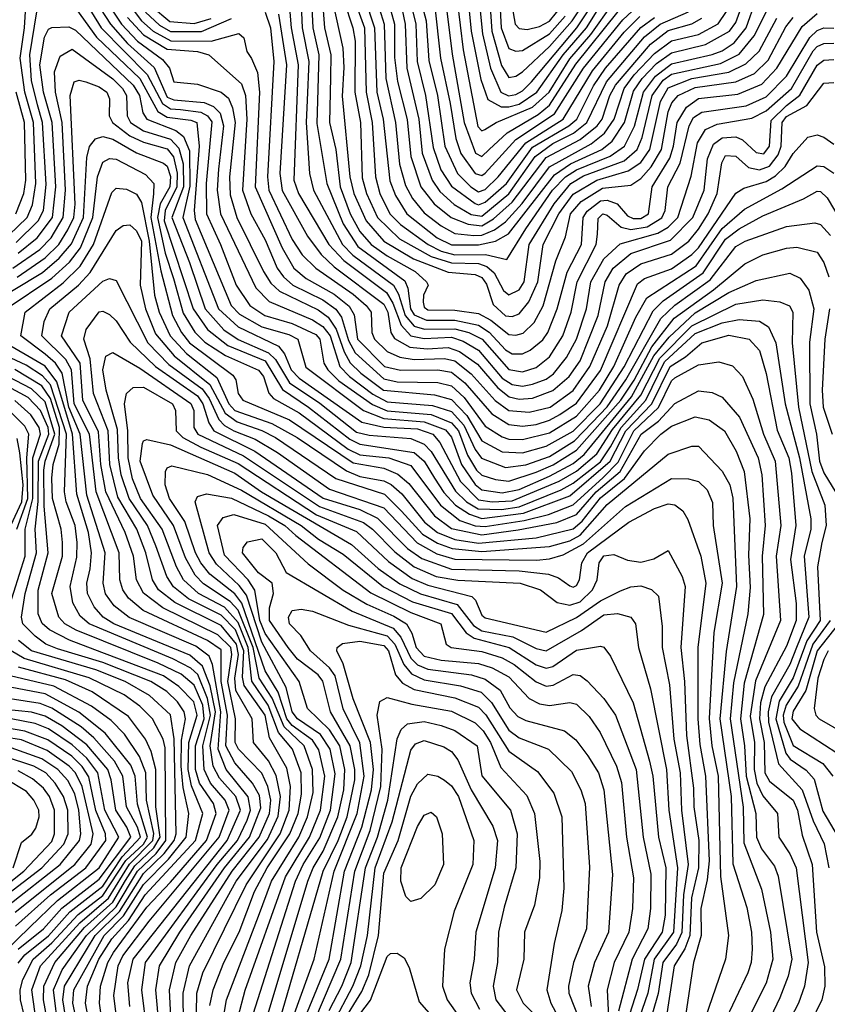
# Model space of a CAD drawing. Extents: x 501367 to 657802, y 482273 to 547541.
# Tile 553 of 656: x 588980 to 591365, y 533892 to 536799. Entities that reach past the tile are written whole.
import ezdxf

# ---------------------------------------------------------------- set-up
doc = ezdxf.new("R2010")
doc.units = 0

msp = doc.modelspace()

# ---------------------------------------------------------------- linework, layer by layer
at = {"layer": '0CON20XD'}
for points in [[(589860.6, 537050.6), (589934.7, 536715), (589937.5, 536657.5), (589932.8, 536572.8), (589955.1, 536335), (589966.8, 536285), (590003.5, 536205), (590055, 536144.3), (590142.6, 536092.6), (590245, 536053.3), (590325, 536046), (590345, 536037.7), (590358.3, 536018.3), (590378.2, 535958.2), (590415, 535923.9), (590435, 535921.9), (590455, 535930.2), (590483.9, 535966.1), (590510, 536025), (590526.5, 536135), (590572.3, 536225), (590615, 536284), (590684.8, 536325.2), (590777.5, 536352.5), (590815, 536377), (590841.5, 536415), (590872.5, 536557.5), (590895, 536597.3), (590965, 536624.5), (591075, 536643.9), (591125, 536668.2), (591163.9, 536706.1), (591216.6, 536803.4)], [(590062.2, 537055), (590118.4, 536785), (590123, 536655), (590158.6, 536505), (590168.9, 536405), (590197.9, 536325), (590221.1, 536291.1), (590263.4, 536253.4), (590313.8, 536223.8), (590345, 536218.9), (590425, 536284.1), (590502.6, 536395), (590555, 536433.4), (590616, 536464), (590655.5, 536495), (590713.6, 536615), (590825, 536748), (590871.6, 536785), (590955, 536822.2)], [(590396.8, 537046.8), (590443.7, 536785), (590455, 536772.9), (590479.2, 536769.2), (590515, 536778), (590545, 536794.7), (590585.7, 536845)], [(590135.3, 536964.7), (590180.3, 536795), (590188.3, 536678.3), (590213.5, 536575), (590236, 536425), (590272.9, 536345), (590312.3, 536305), (590335, 536290.7), (590355, 536297.7), (590393.5, 536335), (590474.5, 536435.5), (590584.8, 536505.2), (590672.3, 536647.7), (590765, 536762.1), (590811.6, 536808.4)], [(588947.2, 536162.8), (589002.3, 536215), (589017.6, 536252.4), (589027.5, 536315), (589020.8, 536495), (588994.7, 536585), (588981.6, 536685), (588993.8, 536775), (589004.1, 536935.9)], [(589135, 536914.5), (589220.8, 536775), (589356.8, 536636.8), (589401.2, 536551.2), (589425, 536535.6), (589455, 536533.4), (589515, 536525.7), (589534.6, 536514.6), (589547.1, 536497.1), (589530.3, 536315), (589531.1, 536225), (589573.4, 536135), (589619.4, 536015), (589660, 535955), (589703.9, 535925), (589785, 535901.6), (589855, 535868.8), (589866.1, 535855), (589878.3, 535785), (589890.2, 535765), (589922.4, 535732.4), (590022.1, 535662.1), (590065, 535644.1), (590195, 535633.2), (590255, 535608.7), (590275.6, 535585), (590302.6, 535512.6), (590329.2, 535469.2), (590345, 535453.5), (590385, 535441.2), (590425, 535436.7), (590505, 535462.6), (590555.8, 535484.2), (590625, 535527.7), (590755.1, 535674.9), (590795, 535734.7), (590847.2, 535832.8), (590913, 535917), (591029.3, 536000.7), (591121.7, 536078.3), (591175, 536104.1), (591245, 536124.5), (591275, 536127), (591335, 536112.2), (591355, 536081.3), (591369.7, 536039.7)], [(590119.5, 536909.5), (590149.8, 536785), (590153.7, 536675), (590178.9, 536575), (590201.3, 536421.3), (590223.7, 536355), (590255, 536307.1), (590325, 536255.5), (590335, 536252.3), (590355, 536259.8), (590417.9, 536315), (590495, 536422), (590602.2, 536485), (590625.2, 536504.8), (590675, 536603.5), (590710, 536655), (590814.2, 536775.8), (590855, 536805.2)], [(590367.2, 536865), (590374.6, 536765), (590403.3, 536663.3), (590425, 536628), (590445, 536631.7), (590465, 536644.2), (590545, 536719.8), (590611.5, 536795), (590692.6, 536917.4)], [(589840.5, 536875), (589845.6, 536775), (589863.9, 536695), (589857.9, 536492.1), (589887.2, 536315), (589935, 536196.2), (589979, 536129), (590117.5, 536027.5), (590126.2, 536006.2), (590134.1, 535945), (590145, 535927.3), (590181.2, 535911.2), (590265, 535911.5), (590335, 535897.2), (590366.6, 535876.6), (590415, 535823.8), (590435, 535812.6), (590465, 535812.2), (590487.3, 535822.7), (590525, 535853), (590540.1, 535875), (590567.9, 535945), (590596.6, 536053.4), (590638.9, 536135), (590643.8, 536215), (590656.4, 536233.6), (590695, 536263.8), (590715, 536266.1), (590744.9, 536254.9), (590775, 536219.1), (590792, 536212), (590815, 536211.2), (590836.8, 536225), (590847.6, 536305), (590900, 536390), (590911.3, 536425), (590921.6, 536495), (590949.9, 536540.1), (590985, 536566.1), (591101.2, 536578.8), (591172, 536608), (591216.4, 536655), (591291.5, 536778.5), (591335, 536816.9)], [(590336.5, 536865), (590346.5, 536756.5), (590370.5, 536655), (590401.3, 536585), (590423.8, 536573.8), (590445, 536578), (590465, 536588.1), (590491.6, 536615), (590625.8, 536774.2), (590705, 536894.9)], [(588969.2, 536140.8), (589034.3, 536205), (589049.6, 536235), (589057.7, 536312.3), (589047.6, 536495), (589032.6, 536547.4), (589015, 536619.1), (589010.1, 536695), (589037.2, 536865)], [(589135, 536845.9), (589207.1, 536747.1), (589334.2, 536625), (589387.4, 536527.4), (589415, 536510.7), (589485, 536502.4), (589502.8, 536495), (589509.9, 536425), (589495.4, 536235), (589498.3, 536208.3), (589604.6, 535955), (589629, 535929), (589695, 535892.3), (589775, 535869.2), (589801, 535855), (589825, 535772.8), (589995, 535644.6), (590055, 535620.8), (590175, 535611.8), (590237.7, 535587.7), (590255, 535566.3), (590284.6, 535485), (590325, 535426), (590345, 535410.4), (590405, 535402), (590455, 535412), (590545, 535450.7), (590615, 535488.7), (590647.6, 535515), (590787.3, 535685), (590853.4, 535806.6), (590898.6, 535861.4), (590975, 535933.4), (591075, 535993.4), (591155, 536028.3), (591255, 536050), (591285.1, 536035.1), (591310.5, 536000.5), (591326, 535945), (591313.1, 535846.9), (591314.2, 535664.2), (591333.6, 535575), (591342.3, 535495), (591355, 535461.3), (591401.8, 535385)], [(589203.7, 536853.6), (589248.1, 536785), (589298.3, 536728.3), (589377.3, 536657.3), (589415, 536569.8), (589435, 536561.6), (589524.4, 536554.4), (589552.2, 536542.2), (589572.2, 536522.2), (589582.2, 536485), (589567.5, 536357.4), (589562.7, 536295), (589572.9, 536225), (589677.2, 536007.2), (589716.3, 535966.3), (589845, 535912.7), (589875, 535892.4), (589897.2, 535865), (589925.5, 535775), (589953.8, 535745), (590023.2, 535693.2), (590065, 535670.9), (590199.6, 535659.6), (590255, 535641.5), (590291.3, 535601.3), (590325, 535529.9), (590343.8, 535503.8), (590415, 535477), (590474.9, 535484.9), (590545, 535509.2), (590619.1, 535555), (590671, 535609), (590715, 535655.6), (590770.2, 535735), (590873.6, 535916.4), (590915, 535956.2), (591019.6, 536030.4), (591095, 536129.1), (591122.8, 536145), (591245, 536187.6), (591328.6, 536198.6), (591345, 536193.6), (591375, 536161)], [(589228.2, 536865), (589280.9, 536785), (589327.6, 536735), (589401.4, 536681.4), (589422.2, 536655), (589435, 536615.5), (589505, 536608.6), (589575, 536584.8), (589597, 536567), (589608.7, 536538.7), (589616.3, 536495), (589600, 536335), (589601.6, 536281.6), (589620.8, 536215), (589700.1, 536055), (589721.2, 536021.2), (589747.3, 535997.3), (589861.7, 535941.7), (589890.5, 535920.5), (589915, 535885), (589938.2, 535818.2), (589956, 535786), (589987.4, 535755), (590054.9, 535705), (590205, 535691.5), (590255, 535677.1), (590300.2, 535630.2), (590345, 535555.1), (590405, 535522.5), (590465, 535519.5), (590535, 535539.1), (590615, 535584.1), (590694.3, 535665), (590765, 535773.6), (590850.9, 535939.1), (590881, 535969), (590998.9, 536051.1), (591065, 536150.8), (591105, 536181.4), (591175, 536219.1), (591295, 536269.4), (591335, 536292.1), (591345, 536291.4), (591365, 536272.8), (591405, 536204.7)], [(589287.5, 536865), (589339.7, 536795), (589374.5, 536764.5), (589426.4, 536736.4), (589544.9, 536735.1), (589627.4, 536757.4), (589641.4, 536745), (589650.6, 536705), (589665, 536684.4), (589682.5, 536642.5), (589687.8, 536585), (589675.7, 536305), (589755.1, 536125), (589789.4, 536065), (589826.2, 536035), (589908.7, 535988.7), (589952.9, 535952.9), (589967.5, 535927.5), (589977.5, 535855), (590057.1, 535775), (590105, 535763.7), (590215, 535764.9), (590255, 535758), (590295, 535726.3), (590374.8, 535634.8), (590425, 535603.2), (590465, 535598.9), (590505, 535603.7), (590545, 535615.9), (590575, 535632.6), (590625, 535666.3), (590695, 535763.3), (590805, 536018.8), (590825.5, 536034.5), (590905, 536062.6), (590965, 536105.1), (590985, 536125.1), (591095, 536286.7), (591118.6, 536301.4), (591185, 536320.5), (591212.2, 536337.8), (591240.5, 536365), (591265, 536403.7), (591308.1, 536451.9), (591335, 536458.7), (591355, 536451.8), (591385, 536431.1)], [(589775, 536856.7), (589781.8, 536775), (589802.8, 536665), (589789.9, 536325), (589803, 536285), (589893.2, 536135), (589937.2, 536087.2), (590063.6, 535993.6), (590082.2, 535962.2), (590106.4, 535896.4), (590135, 535865.6), (590175, 535857.5), (590255, 535861.2), (590289.8, 535849.8), (590335, 535822.6), (590405, 535740.2), (590435, 535721.2), (590465, 535717), (590495, 535722.4), (590535, 535737), (590556.4, 535753.6), (590595, 535801.3), (590624.9, 535855), (590654.1, 535945), (590666.8, 536025), (590705, 536093), (590753.2, 536136.8), (590865, 536168.5), (590895, 536186), (590923.8, 536215), (590963, 536337), (590982, 536435), (591005.7, 536474.3), (591039.8, 536490.2), (591142.6, 536507.4), (591185, 536529.6), (591260.1, 536595), (591323.7, 536706.4), (591335, 536719.3), (591355, 536728.4), (591385, 536728.9)], [(589810, 536865), (589813.7, 536775), (589834.3, 536675), (589829.2, 536560.8), (589826.4, 536495), (589835.4, 536345), (589848, 536295), (589933.3, 536135), (589963.9, 536103.9), (590083.7, 536015), (590098.4, 535988.4), (590118.9, 535925), (590145, 535894.3), (590175.1, 535885.1), (590265, 535886.1), (590306.6, 535875), (590346.2, 535855), (590425, 535766), (590465, 535758.8), (590505, 535771.5), (590545, 535803), (590584, 535865), (590609, 535935), (590626.3, 536025), (590682.9, 536135), (590686.9, 536165), (590688.7, 536211.3), (590702.5, 536225), (590715, 536221.2), (590756.5, 536186.5), (590785, 536179.6), (590833, 536187), (590876.4, 536213.6), (590886.9, 536235), (590894.4, 536305), (590930.7, 536375), (590957, 536485), (590969.9, 536510.1), (590995, 536525.5), (591125.4, 536544.6), (591185, 536570.6), (591245, 536632), (591313.7, 536746.3), (591335, 536767.1), (591355, 536774.2), (591385, 536774)], [(589873.7, 536865), (589879.7, 536775), (589898.6, 536695), (589897.6, 536627.6), (589894.5, 536495), (589913.8, 536415), (589926.2, 536305), (589955.8, 536225), (589985, 536173.3), (590017.9, 536135), (590065, 536101.1), (590147.6, 536055), (590181.9, 536025), (590186.8, 536015), (590172.9, 535985), (590171.7, 535965), (590175, 535950), (590185, 535942.1), (590265, 535941.1), (590335, 535930.9), (590371.8, 535911.8), (590425, 535869.5), (590445, 535867.2), (590466.7, 535873.3), (590499.2, 535905), (590525.8, 535954.2), (590563.5, 536086.5), (590592.5, 536157.4), (590607.1, 536225), (590638.3, 536261.7), (590700.9, 536300.9), (590785, 536310.4), (590815, 536330.1), (590845.6, 536364.4), (590875.4, 536415), (590895, 536526.8), (590906.4, 536553.6), (590924.4, 536575), (590975, 536598), (591095, 536615.1), (591149.9, 536640.1), (591190.6, 536679.4), (591242.9, 536777.1), (591264.5, 536805.5)], [(589937.1, 536855), (589963.6, 536775), (589970.3, 536735), (589969.7, 536585), (589986.3, 536495), (589991.9, 536331.9), (590004.3, 536285), (590036.7, 536215), (590102.1, 536152.1), (590195, 536099.6), (590255, 536080.5), (590335, 536078.8), (590360.1, 536070.1), (590381.3, 536051.3), (590409.2, 535999.2), (590425, 535986.3), (590455, 536001.2), (590470, 536025), (590484.9, 536135), (590558.4, 536255), (590608, 536315), (590645, 536337.2), (590765, 536382.4), (590804.2, 536415), (590818.8, 536451.2), (590847.6, 536575), (590880.4, 536619.6), (590905, 536637.3), (591050.3, 536669.7), (591105, 536696.7), (591149.1, 536750.9), (591202.9, 536857.1)], [(589966.2, 536865), (589997.9, 536775), (590002.9, 536585), (590021.2, 536495), (590030.9, 536335), (590044.1, 536285), (590073.2, 536225), (590105, 536194), (590186.5, 536135), (590225, 536115.6), (590265, 536104.9), (590355.4, 536105.4), (590419, 536091), (590475, 536180.8), (590553.8, 536295), (590592.5, 536335), (590625, 536355.8), (590724.2, 536395.8), (590766.6, 536425), (590796, 536484), (590822.2, 536585), (590857.7, 536632.3), (590905, 536668.1), (591025, 536695.6), (591055, 536706.9), (591089.9, 536730.1), (591125.5, 536775), (591154.3, 536855)], [(589998.5, 536865), (590027.7, 536775), (590034.4, 536585), (590053.6, 536505), (590072.7, 536322.7), (590089.4, 536279.4), (590123.8, 536225), (590212.9, 536155), (590255, 536133.6), (590335, 536133.6), (590385.1, 536144.9), (590423.3, 536166.7), (590559.3, 536340.7), (590606.7, 536373.3), (590699.7, 536415), (590730.2, 536439.8), (590766.5, 536495), (590792.7, 536587.3), (590818.2, 536625), (590860.9, 536669.1), (590905, 536700.7), (591005.2, 536725.2), (591076.6, 536765), (591095, 536790.4), (591122.5, 536867.5)], [(590031.7, 536865), (590056.5, 536785), (590061.5, 536625), (590089.7, 536495), (590101.9, 536371.9), (590119.2, 536309.2), (590140.6, 536270.6), (590175, 536228.6), (590225, 536190.2), (590265, 536167.7), (590321.4, 536161.4), (590345, 536162.5), (590382, 536178), (590415, 536202.3), (590464.1, 536255.9), (590545, 536364.5), (590668.1, 536431.9), (590706.8, 536463.2), (590735.5, 536504.5), (590765.6, 536595), (590795, 536636.2), (590855, 536699.1), (590905, 536736.3), (590985, 536755.1), (591043.4, 536786.6), (591067.4, 536822.6)], [(590064.9, 536864.9), (590087.4, 536785), (590087.2, 536687.2), (590096.1, 536616.1), (590124, 536504), (590134.7, 536395), (590164.9, 536305), (590204.5, 536254.5), (590254.8, 536214.8), (590304.8, 536194.8), (590345, 536190.3), (590379.8, 536210.2), (590435, 536260), (590535, 536391.5), (590635.1, 536445), (590686.1, 536485), (590700.6, 536505), (590723.3, 536575), (590739.8, 536605), (590843.5, 536726.5), (590895, 536766.9), (590965, 536786.7), (590995, 536802.8)], [(590204.9, 536845), (590222.8, 536685), (590251.6, 536551.6), (590268.2, 536448.2), (590283.2, 536403.2), (590325, 536344.9), (590345, 536338.6), (590355, 536345.7), (590445.1, 536444.8), (590559.2, 536520.8), (590645.6, 536655), (590761.8, 536798.2), (590803.2, 536836.8)], [(590237.9, 536855), (590256.9, 536696.9), (590293.1, 536495), (590326.1, 536405), (590345, 536394.5), (590366.2, 536415), (590419.4, 536465), (590511.5, 536518.5), (590545, 536546.1), (590622.9, 536667.1), (590747.6, 536822.4)], [(590272.1, 536855), (590289.8, 536709.8), (590332.8, 536482.8), (590345, 536470.9), (590354.1, 536474.1), (590386.9, 536495), (590495, 536540.6), (590543.6, 536585), (590605, 536683.1), (590667.3, 536755), (590732.7, 536847.3)], [(590303.4, 536865), (590313.7, 536765), (590341.9, 536621.9), (590362.5, 536562.5), (590401.7, 536541.7), (590425, 536540.9), (590455, 536549.6), (590507.1, 536585), (590585.1, 536695), (590654.4, 536775), (590705, 536857.3)], [(590396.8, 536866.8), (590401.7, 536775), (590425, 536713.4), (590445, 536705.2), (590465, 536708.1), (590545, 536756.6), (590590.7, 536809.3)], [(589351.2, 536821.2), (589392.3, 536782.3), (589425, 536764.2), (589516.6, 536763.4), (589605, 536802)], [(589368.9, 536838.9), (589423.3, 536793.3), (589495, 536787.5), (589545, 536801.7)], [(589705, 536820.9), (589721.1, 536775), (589730, 536675), (589711.6, 536335), (589716.2, 536295), (589785, 536150), (589814.5, 536104.5), (589854.1, 536065), (589965, 535988.7), (590003.5, 535955), (590018.4, 535935), (590020.4, 535875), (590027.8, 535855), (590065, 535818.6), (590102.7, 535802.7), (590145, 535795.4), (590235, 535798), (590265, 535791.5), (590313.3, 535753.3), (590384.6, 535674.6), (590425, 535645.3), (590485, 535640), (590546.7, 535655), (590615, 535704.4), (590664.2, 535775), (590716.4, 535895), (590750.9, 536015), (590771.5, 536048.5), (590815, 536078.3), (590905, 536106.2), (590956, 536145), (590985, 536180.3), (591013.8, 536225), (591039.9, 536285), (591053.7, 536376.3), (591065, 536398.1), (591095, 536395.7), (591132.2, 536362.2), (591165, 536355.5), (591195, 536366.6), (591220.6, 536399.4), (591229.6, 536425), (591232.5, 536495), (591245, 536512.5), (591304.5, 536545.6), (591355, 536611.3), (591385, 536613.3)], [(589744.5, 536814.5), (589768.1, 536665), (589748.7, 536345), (589755.2, 536294.8), (589829.5, 536159.5), (589870.8, 536105), (589908.8, 536068.8), (590055, 535958.7), (590066.8, 535935), (590076.5, 535875), (590087.1, 535857.1), (590131.8, 535831.8), (590183, 535827), (590245, 535830.5), (590279.4, 535819.4), (590331.7, 535781.7), (590392, 535712), (590425.7, 535685.7), (590455, 535678.8), (590495, 535680.9), (590555, 535703.5), (590602.7, 535745), (590635, 535791.7), (590688.6, 535925), (590709.4, 536025), (590732.6, 536065), (590785, 536107.9), (590902.4, 536147.6), (590968.2, 536215), (591001.8, 536295), (591012, 536388), (591029.1, 536430.9), (591055, 536450.3), (591095, 536452.8), (591115, 536444.3), (591155, 536406.8), (591177.5, 536402.5), (591194.4, 536425), (591199.5, 536500.5), (591245, 536545.7), (591284.2, 536575.8), (591335, 536663.9), (591355, 536679), (591385, 536680.8)], [(589298.3, 536805), (589345, 536754.1), (589415, 536711.5), (589505, 536704.7), (589538.8, 536695), (589635, 536609), (589647.2, 536575), (589650.9, 536505), (589638.1, 536295), (589662.8, 536225), (589705, 536148.7), (589740.7, 536065), (589759, 536039), (589786.6, 536015), (589875, 535971.6), (589913.9, 535943.9), (589930.1, 535920.1), (589951.5, 535851.5), (589970.3, 535815), (590055, 535738.6), (590095, 535729.7), (590215, 535727.8), (590255, 535717.4), (590292.8, 535682.8), (590355, 535598.8), (590405, 535567.4), (590425, 535560.5), (590465, 535559.2), (590545, 535578.5), (590625, 535628.4), (590692.1, 535705), (590734.8, 535775.2), (590799.9, 535920.1), (590832.8, 535977.2), (590977.7, 536072.3), (591055, 536181.7), (591120.8, 536239.2), (591231.2, 536298.8), (591335, 536366.8), (591355, 536365.2), (591385, 536345.2)], [(588975, 536109.1), (589031.6, 536155), (589076.2, 536215), (589086.8, 536305), (589076, 536495), (589049.6, 536585), (589039, 536665), (589053, 536747), (589065, 536770.3), (589075, 536775.9), (589125, 536777.3), (589145, 536767.7), (589315.3, 536605), (589333.4, 536575), (589344, 536524), (589355.3, 536505.3), (589441, 536471), (589463.6, 536453.6), (589481, 536411), (589482.5, 536307.5), (589461.7, 536215), (589566.7, 535945), (589625, 535892.2), (589744.4, 535834.4), (589762.1, 535812.1), (589781.8, 535765), (589805, 535740.1), (589990.5, 535610.5), (590055, 535595.6), (590155, 535590.3), (590199.8, 535575), (590220.4, 535550.4), (590282.2, 535435), (590335, 535381.4), (590375.1, 535375.1), (590435, 535378.2), (590573.3, 535436.7), (590625, 535466.2), (590685, 535517), (590731, 535589), (590815, 535689.8), (590870.6, 535799.4), (590965, 535895), (591095, 535958.6), (591175, 535971.9), (591225.6, 535965.6), (591254, 535954), (591263.5, 535935), (591261.4, 535845), (591280.4, 535655), (591319.8, 535465), (591358.4, 535365), (591362.3, 535305), (591348.9, 535255), (591336.4, 535183.6), (591344.4, 535025), (591304.8, 534965.2), (591265, 534855.4), (591223.3, 534786.7), (591212.9, 534735), (591243.1, 534633.1), (591255.4, 534615.5), (591302.7, 534582.7), (591326.4, 534556.4), (591351.9, 534461.9), (591397.5, 534385)], [(588959.7, 536065), (589039.5, 536120.5), (589072.5, 536155), (589107.7, 536215), (589115.5, 536295), (589105.2, 536495.2), (589085.9, 536585), (589082.5, 536645), (589099.5, 536690.5), (589135, 536711.2), (589255, 536623.6), (589283.5, 536595), (589295.5, 536575), (589297.7, 536515), (589306.7, 536495), (589345, 536470.9), (589425, 536445.6), (589449.7, 536419.7), (589462.6, 536372.6), (589463.5, 536305), (589428.7, 536215), (589481.8, 536081.8), (589527.9, 535945), (589582.7, 535882.7), (589624.9, 535854.9), (589715.1, 535815.2), (589735.1, 535795), (589776.6, 535726.6), (589866.1, 535666.1), (589975, 535580.5), (590012.1, 535572.1), (590135, 535562.7), (590175, 535545.1), (590195, 535523.4), (590267.2, 535407.2), (590299.2, 535375), (590334.1, 535354.1), (590402.6, 535352.6), (590455, 535360.8), (590579.1, 535410.9), (590615, 535429.9), (590695, 535493.4), (590725, 535537.8), (590756.7, 535595), (590829, 535675), (590885, 535788.4), (590975, 535872), (591055, 535903.6), (591105, 535913.7), (591165, 535908.1), (591191.6, 535891.6), (591213.2, 535845), (591240.5, 535665), (591283.5, 535505), (591316.9, 535325), (591316.7, 535295), (591296.9, 535215), (591311.2, 535035), (591274, 534945), (591255, 534895.2), (591200.8, 534799.2), (591190.7, 534755), (591191.6, 534725), (591221.6, 534601.6), (591290.9, 534525), (591323.3, 534433.3), (591355.8, 534365.8), (591370, 534295)], [(588971.9, 536038.1), (589055, 536095.1), (589094.9, 536135), (589121.7, 536178.3), (589139.4, 536215), (589143.8, 536253.8), (589128.9, 536575), (589140.6, 536615), (589155, 536620.5), (589175, 536615.2), (589215, 536600.6), (589237, 536585), (589245.2, 536565), (589244, 536515), (589254.4, 536495), (589305, 536455.7), (589345, 536436.6), (589415, 536417.7), (589433.9, 536393.9), (589445.3, 536345.3), (589444.4, 536305), (589409.6, 536235), (589406.8, 536205), (589492, 535945), (589534.2, 535884.2), (589595, 535836.9), (589705, 535791), (589756.5, 535706.5), (589833.2, 535655), (589955, 535560.1), (589985, 535545.1), (590145, 535521), (590175, 535495.7), (590204.8, 535444.8), (590232.6, 535402.6), (590267.4, 535365), (590308.5, 535338.5), (590345, 535326.3), (590467.9, 535342.1), (590605, 535393.2), (590724.2, 535495), (590770, 535585), (590847.1, 535665), (590901.5, 535775), (590947, 535803), (590995, 535844.6), (591075, 535866.9), (591135.1, 535855.1), (591165, 535822.1), (591185, 535754.4), (591217, 535587), (591252, 535505), (591259.7, 535459.7), (591272.4, 535305), (591256.5, 535205), (591273, 535075), (591273.8, 535025), (591245, 534949), (591180.7, 534829.3), (591168.3, 534781.7), (591165.5, 534735), (591179.1, 534665), (591180.7, 534575), (591195, 534550.7), (591265, 534494.4), (591277.7, 534465), (591291.2, 534391.2), (591320.9, 534305), (591333.7, 534105), (591357.5, 534002.5), (591358.2, 533945), (591349, 533905), (591315, 533834.2)], [(588968.6, 536225), (588991.6, 536285), (588997.6, 536325), (588994.1, 536495), (588969.2, 536585)], [(588868, 535945), (589047.4, 536052.6), (589096.7, 536095), (589133.1, 536136.9), (589167.9, 536215), (589177.9, 536392.1), (589186, 536424), (589203.6, 536446.4), (589225, 536453.9), (589255, 536446.1), (589325, 536405.6), (589405, 536375.1), (589415, 536365.9), (589425, 536335.5), (589423.5, 536305), (589394.8, 536255.2), (589386.5, 536215), (589409.7, 536109.7), (589434.6, 536034.6), (589462.6, 535932.6), (589496.7, 535876.6), (589526.3, 535846.3), (589587.5, 535807.5), (589685, 535763.5), (589700.2, 535745), (589715.9, 535695.9), (589729.9, 535679.9), (589805, 535637.7), (589950.5, 535530.5), (589985, 535514.3), (590070, 535505), (590135, 535482.2), (590222.4, 535365), (590279.8, 535319.8), (590325, 535303.9), (590355, 535302.3), (590470.3, 535319.7), (590542.3, 535337.7), (590615, 535366.1), (590703, 535447), (590747.4, 535492.6), (590794, 535585), (590866.6, 535653.4), (590905, 535732.6), (590915, 535741.3), (590985, 535779.4), (591045, 535788.9), (591085, 535776.9), (591115, 535745.4), (591145, 535678.8), (591177.4, 535575), (591211.6, 535495), (591227.8, 535305), (591214.3, 535215), (591227.3, 535025), (591153.4, 534846.6), (591137.8, 534742.2), (591150.4, 534665), (591149.2, 534585), (591157.3, 534545), (591175, 534507.8), (591218.1, 534455), (591222.4, 534385), (591255, 534336.5), (591273, 534295), (591308.5, 534015), (591298.2, 533945), (591280.6, 533895), (591243.9, 533825)], [(588939.7, 535945), (589075, 536035.9), (589126.8, 536083.2), (589159.7, 536125), (589195.9, 536215), (589209.3, 536335), (589225, 536378.4), (589245, 536388.9), (589265, 536387.3), (589351.1, 536341.1), (589375.8, 536315), (589375, 536284.1), (589367.5, 536215), (589396.9, 536056.9), (589431.6, 535925), (589457.3, 535875), (589481.8, 535845), (589609.1, 535749.1), (589618, 535735), (589624.9, 535695), (589639.4, 535675), (589777.2, 535617.2), (589965, 535490), (590055, 535474.2), (590096.9, 535456.9), (590129.6, 535429.6), (590205, 535333.9), (590255, 535296.1), (590345, 535277.6), (590452.5, 535292.5), (590566.1, 535313.9), (590625, 535337.9), (590682.7, 535405), (590753.7, 535465), (590815.7, 535575), (590866.3, 535613.7), (590915, 535665.5), (590985, 535703), (591025, 535697.6), (591055, 535684.2), (591105.8, 535625), (591161.2, 535505), (591172.3, 535455), (591181.9, 535305), (591172.7, 535215), (591177.1, 535042.9), (591120.1, 534839.9), (591108.7, 534735), (591120.9, 534655), (591126.2, 534565), (591154.3, 534455), (591156.2, 534385), (591171, 534351), (591209.2, 534299.2), (591220.3, 534270.3), (591260.5, 534025), (591249.6, 533975), (591225, 533910.7), (591197.3, 533852.7)], [(589355.3, 533815), (589340.5, 533935), (589351.1, 534015), (589563.5, 534305), (589623.3, 534375), (589652.1, 534435), (589661.5, 534465), (589654.4, 534504.4), (589589.4, 534585), (589566, 534645), (589574.1, 534755), (589549.4, 534895), (589539.5, 534919.5), (589499.6, 534949.6), (589303.6, 535033.6), (589258.6, 535068.6), (589233.4, 535103.4), (589226.6, 535135), (589232.6, 535225), (589178.5, 535395), (589158.7, 535575), (589125, 535655), (589105.3, 535755.3), (589085.3, 535785), (589055, 535811), (588983.2, 535865), (588996.4, 535935), (589108, 536022), (589158.6, 536071.4), (589198.2, 536135), (589251.8, 536288.2), (589265, 536301.1), (589295, 536298.7), (589325, 536283.2), (589339.1, 536259.1), (589362.5, 536145), (589377.7, 535985), (589391.6, 535935), (589424.3, 535865), (589472.9, 535812.9), (589562.5, 535742.5), (589597.7, 535665), (589615, 535645.1), (589725, 535606.2), (589799.6, 535565), (589945, 535466.3), (589985, 535450.2), (590055, 535437.5), (590076.7, 535426.7), (590108.3, 535398.4), (590176, 535315), (590214.3, 535285), (590265, 535263.8), (590335, 535253.6), (590505, 535269.1), (590615, 535295.6), (590641.7, 535318.3), (590695, 535386.8), (590766.2, 535443.8), (590825, 535526.2), (590874.1, 535575), (590905, 535599.1), (590975, 535626.6), (591016.9, 535616.9), (591061.3, 535585), (591096.7, 535525), (591119.9, 535465), (591136.4, 535325), (591132.5, 535217.5), (591137.4, 535122.6), (591130.8, 535045), (591088.8, 534841.2), (591078.8, 534735), (591116.5, 534473.5), (591118.8, 534368.8), (591171.5, 534231.5), (591197.5, 534105), (591204.6, 534025), (591185, 533954.6), (591141.1, 533868.9)], [(589391.8, 533825), (589382, 533935), (589392.6, 534005), (589452.4, 534105), (589584.5, 534295), (589658.6, 534385), (589691.9, 534471.9), (589687.9, 534507.9), (589667.6, 534545), (589615, 534604.3), (589589, 534655), (589593.5, 534745), (589575.2, 534845), (589575, 534938.2), (589535, 534965.7), (589344.9, 535054.9), (589300.8, 535090.8), (589284, 535115), (589275.9, 535145), (589273.5, 535225), (589205.2, 535405.2), (589185.8, 535575), (589140.2, 535665), (589132.5, 535765), (589115.7, 535795), (589045.5, 535865), (589052.3, 535907.7), (589068.7, 535945), (589153.5, 536015), (589187.7, 536052.3), (589265, 536175.8), (589285, 536191.4), (589305, 536192.6), (589325, 536175.3), (589339.7, 536145), (589335.3, 536015), (589351.7, 535945), (589381.3, 535871.3), (589436.4, 535806.4), (589541.7, 535721.7), (589587, 535637), (589621.7, 535611.7), (589695, 535586.2), (589735.2, 535565), (589914, 535444), (590057.4, 535397.4), (590107.9, 535347.9), (590169.7, 535279.7), (590213.6, 535253.6), (590257.3, 535237.3), (590345, 535228.9), (590545, 535243.3), (590605, 535260), (590635, 535276.6), (590715, 535367.6), (590895, 535516.1), (590965, 535539.2), (590985, 535539.1), (591055, 535465.9), (591077.5, 535425), (591086.4, 535386.4), (591097, 535125), (591066.8, 534933.2), (591048.1, 534735), (591081.2, 534505), (591086.3, 534306.3), (591127.8, 534177.8), (591141.2, 534105), (591143.2, 534055), (591141, 534015), (591130.9, 533985), (591020.9, 533755)], [(589345, 535105.9), (589324.9, 535145), (589316.1, 535215), (589291.6, 535285), (589234.3, 535404.3), (589219.7, 535485), (589212.1, 535582.2), (589165.9, 535675), (589158, 535785), (589103.7, 535865), (589126.2, 535935), (589225, 536026.9), (589245, 536034.2), (589265, 536028.9), (589358.4, 535845), (589420.6, 535780.6), (589519.1, 535709.1), (589539.9, 535679.9), (589568.4, 535618.4), (589585, 535600.9), (589612.8, 535585), (589675, 535559.9), (589741.3, 535521.3), (589895, 535412.8), (590055, 535357.3), (590153.9, 535253.9), (590211.8, 535221.8), (590265, 535206.3), (590506.8, 535203.2), (590545, 535206.8), (590585, 535219.2), (590645, 535251.4), (590768.9, 535361.1), (590905, 535444.4), (590955, 535442.8), (590985, 535435.2), (591010.6, 535410.6), (591026.5, 535373.5), (591028, 535305), (591054.6, 535135), (591030.1, 534989.9), (591016, 534736), (591024.6, 534655), (591043.1, 534565), (591049.6, 534269.6), (591074, 534095), (591064.8, 534025), (590995.7, 533825)], [(591371.8, 535945), (591358, 535855), (591349.9, 535705), (591352.9, 535655), (591379.9, 535575)], [(589464.9, 533745.1), (589462.5, 533925), (589481.8, 534005), (589619.6, 534255), (589711.9, 534378.1), (589742.8, 534447.2), (589750.4, 534505), (589737.6, 534567.6), (589715, 534610.6), (589670.6, 534665), (589666.9, 534735), (589618.7, 534818.7), (589615, 534855), (589626.5, 534925), (589620.6, 534955), (589575, 535010), (589438.3, 535078.3), (589390.1, 535115), (589372.1, 535145), (589352.3, 535225), (589325.8, 535295), (589269.4, 535389.4), (589246.3, 535485), (589240.7, 535585), (589197.6, 535695), (589187.6, 535797.6), (589169.3, 535855), (589176, 535884), (589215, 535935.7), (589225, 535938.1), (589245, 535928.6), (589265, 535909.5), (589306.2, 535846.2), (589380.9, 535775), (589505, 535688.2), (589520.9, 535665), (589538.1, 535608.1), (589553, 535585), (589674.5, 535524.5), (589876.3, 535386.3), (589985, 535352.3), (590036.6, 535326.6), (590125, 535237), (590167.6, 535207.6), (590255, 535176.9), (590455, 535171.9), (590541.8, 535161.8), (590571.3, 535151.3), (590605, 535127.4), (590615, 535123.7), (590625, 535128.6), (590633.5, 535145), (590640, 535195), (590656.8, 535225), (590779.1, 535315), (590855, 535355.8), (590895, 535369.5), (590915, 535366.5), (590938.4, 535348.4), (590953, 535323), (590992.1, 535215), (591006.2, 535135), (590982.8, 534945), (590983.2, 534735), (590989.2, 534659.2), (591005.8, 534565.8), (591016.9, 534315), (591010.9, 534259.1), (590991.5, 534175), (590992.4, 534095), (590969.9, 534015), (590947.3, 533865)], [(589270.2, 533815), (589257.7, 533917.7), (589270.3, 534005), (589284.7, 534035), (589362.2, 534137.8), (589568.7, 534385), (589598.4, 534465), (589586.8, 534495), (589543.4, 534545), (589524.8, 534585), (589520.3, 534655), (589543.4, 534745), (589534.6, 534795), (589505.5, 534865.5), (589485, 534884.5), (589432, 534912), (589184.5, 535015), (589158, 535038), (589136.7, 535076.8), (589129.2, 535125), (589148.6, 535211.4), (589149.4, 535255), (589144.1, 535305), (589117.4, 535375), (589112.3, 535405), (589117.9, 535575), (589071, 535721), (589047.5, 535747.5), (588999.1, 535779.1), (588833.5, 535855)], [(589305.1, 533885), (589299.6, 533955), (589315.1, 534025), (589593.1, 534375), (589631.8, 534465), (589618.2, 534505), (589569.8, 534559.8), (589551.4, 534595), (589542.3, 534655), (589558.5, 534755), (589542.1, 534832.1), (589520.2, 534890.2), (589482.4, 534922.4), (589258, 535015), (589225.9, 535035), (589200, 535065), (589180.5, 535105), (589178.5, 535135), (589187.6, 535177.6), (589191.4, 535225), (589183.3, 535285), (589148.1, 535398.1), (589135.7, 535575), (589089.8, 535729.8), (589055, 535776.1), (588917.4, 535855)], [(589500.6, 533809.4), (589503, 533925), (589520.6, 533985), (589648.4, 534245), (589749.2, 534395), (589775.9, 534465), (589779.8, 534535), (589769.1, 534589.1), (589718.1, 534678.1), (589704.6, 534745), (589642.6, 534832.6), (589637.9, 534857.9), (589642, 534935), (589617, 534997), (589575, 535040.9), (589478.9, 535088.9), (589434, 535124), (589414, 535155), (589381.9, 535245), (589357.6, 535305), (589303.1, 535385), (589279.7, 535455), (589271.3, 535505), (589269, 535589), (589235.4, 535705), (589225.2, 535764.8), (589234.5, 535805.5), (589255, 535815.7), (589335, 535769.6), (589485, 535665.8), (589493.7, 535645), (589494.6, 535595), (589506.4, 535575), (589640.8, 535510.8), (589865, 535361.1), (589995, 535314.4), (590021.9, 535295), (590087.6, 535227.6), (590145, 535183.4), (590210.3, 535155), (590273.9, 535143.9), (590458.1, 535135), (590518.2, 535115), (590567.6, 535077.6), (590605, 535070.6), (590635, 535080), (590671.6, 535115), (590685.7, 535145), (590691.8, 535195), (590705, 535216.2), (590735, 535220), (590775, 535202.7), (590815, 535197.3), (590852.8, 535207.2), (590895, 535231.2), (590937.1, 535155), (590945.2, 535125), (590933.1, 534945), (590943.5, 534845), (590949.1, 534685), (590970.1, 534530.1), (590971.2, 534475), (590985.5, 534375.5), (590984.6, 534295), (590963.9, 534206.1), (590959, 534095), (590944.5, 534055.5), (590912.7, 534005), (590874.9, 533754.9)], [(589237.3, 533745), (589215.3, 533895.3), (589218.4, 533945), (589239.9, 534015), (589257.1, 534045), (589355, 534178.3), (589425, 534252.1), (589531.3, 534375), (589560.4, 534455), (589551.8, 534485), (589511, 534545), (589499.2, 534585), (589498.7, 534655), (589524.5, 534735), (589520.9, 534775), (589495, 534834.2), (589456.6, 534866.6), (589389.2, 534899.2), (589146.2, 534996.2), (589113.1, 535015), (589095.8, 535035), (589074.9, 535105), (589106.4, 535215), (589106.7, 535255), (589102.3, 535295), (589077, 535385), (589074.6, 535445), (589079.1, 535485), (589096.7, 535545), (589097.5, 535595), (589070.5, 535680.5), (589045, 535717.3), (588965, 535766.3)], [(589204.2, 533735), (589173.9, 533895), (589179.9, 533945), (589213.9, 534025), (589252, 534085), (589300.9, 534139.1), (589350.3, 534215), (589499.4, 534375), (589520.5, 534455), (589486.8, 534536.8), (589477.7, 534585), (589479, 534665), (589504.3, 534745), (589494.1, 534785), (589450.3, 534830.3), (589405, 534861.3), (589201.3, 534938.7), (589126.6, 534966.6), (589067.6, 534997.6), (589046.1, 535016.1), (589034.5, 535044.5), (589034.2, 535114.2), (589063.8, 535225), (589052.5, 535362.5), (589051.5, 535468.5), (589055, 535495.2), (589083.9, 535575), (589055, 535670.4), (589015, 535708.4), (588945, 535745.4)], [(589170.8, 533735), (589137, 533895), (589139.6, 533935), (589229.6, 534095), (589286.8, 534153.2), (589345, 534245.8), (589419.6, 534320.4), (589472, 534385), (589479.1, 534455), (589462.4, 534532.4), (589456.9, 534595), (589458.2, 534671.8), (589469.6, 534735), (589465.5, 534755.5), (589446.2, 534785), (589414.8, 534815), (589367, 534845), (589225, 534901.2), (589091.2, 534941.2), (589057, 534955), (589025, 534978.6), (588989.3, 535015), (588984.7, 535034.7), (588996, 535105), (589029.2, 535225), (589025.7, 535295), (589034.2, 535375.8), (589035.8, 535495), (589066.2, 535575), (589064.3, 535595), (589041.2, 535645), (589005, 535682.8), (588945, 535716.1)], [(589541.9, 533888.1), (589551.4, 533935), (589582.9, 534015), (589627.9, 534105), (589673.7, 534225), (589711.2, 534295), (589778.1, 534395), (589802.8, 534455), (589812.7, 534512.7), (589810.9, 534575), (589785.5, 534645), (589744.3, 534694.3), (589713.4, 534775), (589665.7, 534845.7), (589654.7, 534945), (589625, 535018.7), (589585, 535063.9), (589507.9, 535105), (589464, 535145), (589443.3, 535183.3), (589400.4, 535295), (589337, 535385), (589313.2, 535443.2), (589299.8, 535505), (589299.3, 535585), (589289.4, 535665), (589295.6, 535695), (589315, 535713.1), (589345, 535713.6), (589430.9, 535665), (589440, 535645), (589442.2, 535585), (589461.4, 535565), (589515, 535536.8), (589625, 535488), (589856.8, 535336.8), (589975, 535287.4), (590069, 535199), (590138.9, 535148.9), (590185, 535129.1), (590315.7, 535095.7), (590326.1, 535085), (590345, 535040.8), (590355, 535032.4), (590535, 534990.7), (590625, 535033.8), (590695, 535082.8), (590755, 535112.8), (590785, 535124), (590815, 535126.8), (590846.6, 535116.6), (590866.5, 535096.5), (590877.7, 535007.7), (590877.2, 534945), (590899.5, 534835), (590912, 534675), (590930.4, 534575), (590934.5, 534465), (590954.6, 534305), (590941.1, 534215), (590935.8, 534104.2), (590920.3, 534069.7), (590879.6, 534015), (590866.1, 533923.9), (590834.7, 533815)], [(588945.3, 535055), (588995.6, 535215), (588995.8, 535295), (589018.7, 535385), (589019, 535505), (589041, 535575), (589036.8, 535595), (589012.2, 535632.2), (588965, 535674.7)], [(588971.1, 535295), (589003.5, 535385), (589000.8, 535505), (589006.8, 535575), (588995, 535598.6), (588947, 535647)], [(588953.3, 535305), (588986.2, 535375), (588990.3, 535425), (588980.3, 535520.3), (588972, 535562)], [(589540.9, 533609.1), (589590.9, 533905), (589685, 534151.8), (589723.9, 534255), (589804.3, 534385), (589830, 534445), (589846.8, 534516.8), (589845.1, 534585), (589820.2, 534655), (589761, 534711), (589725.6, 534795.6), (589687.4, 534855), (589669.5, 534945), (589625, 535055.1), (589601.5, 535081.5), (589523.1, 535133.1), (589498.3, 535158.3), (589469.6, 535209.6), (589433.7, 535305), (589373.1, 535395), (589335.9, 535495), (589342.3, 535547.7), (589345, 535555.7), (589355, 535559.1), (589425, 535543.1), (589615, 535459.9), (589694.3, 535404.3), (589959.7, 535249.7), (590038.9, 535178.9), (590103, 535133), (590163.3, 535103.3), (590272.5, 535072.5), (590320.3, 535010.3), (590345, 534994.5), (590436.7, 534976.7), (590505, 534942.4), (590535, 534935.4), (590639.6, 534995), (590705, 535041.8), (590745.8, 535045.8), (590785.4, 535035), (590799.2, 535015), (590807.6, 534945), (590843.6, 534823.6), (590890.2, 534585), (590897.2, 534465), (590923.2, 534295), (590910.9, 534105), (590854.2, 534025), (590835.4, 533925), (590800.4, 533825)], [(589604.3, 533775.7), (589646.1, 533933.9), (589765, 534268.4), (589836.2, 534385), (589868.1, 534465), (589881.5, 534565), (589863, 534643), (589845, 534671.6), (589785, 534715.4), (589769.3, 534735), (589743, 534813), (589705, 534876.6), (589635.9, 535075.9), (589615, 535103.5), (589541.8, 535161.8), (589515.2, 535195.2), (589499.2, 535225), (589467.6, 535317.6), (589421.9, 535385), (589409, 535425), (589410, 535465), (589415, 535475.4), (589428.7, 535481.3), (589535, 535455.8), (589635, 535409.8), (589811.5, 535305), (589862.7, 535265), (589935, 535220.5), (590054.3, 535124.3), (590139.9, 535079.9), (590255, 535045.3), (590298.8, 534988.8), (590322.3, 534972.3), (590425.4, 534945.4), (590505, 534894.4), (590535, 534883.9), (590555, 534889.1), (590625, 534937.7), (590695, 534949.1), (590705, 534946.1), (590725, 534920), (590791.6, 534781.6), (590839.8, 534609.8), (590850.5, 534565), (590866.4, 534385), (590888.4, 534295), (590886.8, 534155), (590877.8, 534105), (590825.1, 534025), (590805, 533936), (590772.8, 533837.2)], [(589635.1, 533755), (589794.7, 534255), (589817.2, 534305), (589866.8, 534383.2), (589897.6, 534465), (589912.1, 534572.2), (589896.7, 534645), (589868.2, 534688.1), (589800.2, 534735), (589785.1, 534755), (589767, 534827), (589695, 534961.2), (589649.6, 535099.6), (589628.3, 535128.3), (589561.1, 535191.1), (589539, 535225), (589498.1, 535375), (589505, 535391.1), (589531.3, 535398.7), (589605, 535386), (589715, 535334), (589762.9, 535305), (589795.7, 535275.7), (590016.7, 535106.7), (590135, 535048.4), (590223.6, 535015), (590240, 534955), (590254.4, 534945), (590345, 534933.6), (590405, 534914.3), (590440.6, 534895), (590505, 534844.3), (590535, 534831.5), (590555.5, 534834.5), (590615, 534865.5), (590635, 534863), (590656.5, 534846.5), (590705, 534794.2), (590740.2, 534745), (590800.4, 534585), (590821.6, 534385), (590844.1, 534275.9), (590843.2, 534175), (590835.4, 534115), (590789.4, 534025), (590748.7, 533871.3)], [(589713.5, 533865), (589831.3, 534255), (589846.5, 534295), (589875.9, 534344.1), (589919.6, 534445), (589937.3, 534525), (589940.2, 534585), (589925.1, 534655), (589895, 534702.6), (589829.6, 534765), (589804.9, 534844.9), (589705, 534986.7), (589689, 535025), (589674.3, 535114.3), (589655.1, 535145), (589585, 535217.6), (589564.1, 535305), (589580.6, 535329.4), (589612.1, 535337.9), (589705, 535309.3), (589832, 535192), (589935, 535114.4), (590005, 535072.9), (590085, 535038), (590122.5, 535015), (590137.8, 534987.8), (590150.6, 534945), (590175, 534919.9), (590225, 534908.2), (590335, 534898.1), (590375.8, 534885), (590425, 534859.1), (590484.7, 534794.7), (590515, 534779), (590545, 534773.7), (590605, 534782.6), (590625, 534778.2), (590662, 534742), (590694.6, 534694.6), (590742.3, 534595), (590757.1, 534547.1), (590772.6, 534385), (590792.9, 534265), (590790.4, 534175), (590779.6, 534105), (590735.7, 534015), (590715.1, 533935), (590719.6, 533835)], [(589733.9, 533795), (589876.2, 534285), (589920.9, 534375), (589946.9, 534445), (589969.4, 534555), (589969.6, 534585), (589956, 534655), (589898, 534755), (589875.7, 534845.7), (589861.9, 534865), (589800.7, 534910.7), (589772.7, 534945), (589717.8, 535025), (589717.8, 535062.2), (589729.5, 535105), (589725.6, 535135), (589685, 535165.8), (589638, 535225), (589639.7, 535240.3), (589653, 535257), (589695, 535265.8), (589736.8, 535225), (589766.8, 535166.8), (589962.1, 535052.1), (590082.6, 535002.6), (590106, 534976), (590135, 534913.9), (590155, 534894.3), (590185, 534880.9), (590314.3, 534864.3), (590355, 534852.2), (590399.2, 534819.3), (590427.5, 534767.5), (590451.5, 534741.5), (590475, 534729.8), (590589.1, 534699.1), (590622.7, 534672.7), (590657.6, 534625), (590689.6, 534575), (590705.7, 534525), (590731.1, 534275), (590718.8, 534105), (590677.3, 534015), (590659.3, 533945), (590667.7, 533885)], [(589428.3, 533815), (589422.5, 533935), (589441.3, 534015), (589485.7, 534095), (589607.4, 534285), (589687.4, 534385), (589717.9, 534455), (589721.5, 534495), (589712.9, 534535), (589695, 534574.1), (589626.2, 534645), (589616.6, 534665), (589617, 534735), (589594.6, 534845), (589606, 534925), (589603.3, 534945), (589565, 534983.1), (589402.3, 535062.3), (589345, 535105.9)], [(589791.9, 533865), (589849.6, 534025), (589908.3, 534285), (589976.8, 534455), (589997.4, 534565), (589984.2, 534664.2), (589935, 534763.7), (589911.4, 534861.4), (589895, 534885.4), (589838.9, 534935), (589810.4, 534980.4), (589776.4, 535015), (589774.2, 535035), (589785, 535054.6), (589811.4, 535058.6), (589845, 535052.4), (589950.7, 535010.7), (590065, 534979.6), (590088, 534955), (590114.9, 534894.9), (590137.3, 534867.3), (590175, 534849.9), (590282, 534832), (590343.2, 534813.2), (590373.1, 534783.1), (590425, 534700.9), (590455, 534678.9), (590541.6, 534645), (590609.4, 534579.4), (590637.3, 534525), (590649.7, 534485), (590662.9, 534297.1), (590654.1, 534115), (590615.8, 534015), (590600.5, 533945), (590602, 533925), (590637, 533835)], [(591374.1, 535025), (591322.3, 534955), (591300.3, 534890.3), (591279.1, 534830.9), (591243.7, 534775), (591235.3, 534745), (591237, 534725), (591265, 534655.7), (591352.7, 534602.7), (591381.6, 534565)], [(591398.7, 535015), (591335, 534935.1), (591302, 534818), (591265, 534757), (591260.7, 534735), (591284.7, 534704.7), (591393.9, 534633.9)], [(589132.8, 533745), (589107.6, 533905), (589111.9, 533945), (589202.8, 534095), (589274.4, 534165.6), (589345, 534278.1), (589406.9, 534336.9), (589435.7, 534375), (589441.5, 534395), (589435.7, 534675.7), (589425, 534746.3), (589363.3, 534803.3), (589291.2, 534845), (589205, 534879.1), (589015, 534935.7), (588976, 534966)], [(589822.9, 533852.9), (589893.5, 534025), (589939.4, 534285), (589990.7, 534415), (590018.8, 534525), (590024.5, 534585), (590016.5, 534665), (589965, 534794.1), (589935, 534896.6), (589916.5, 534935), (589917.2, 534945), (589932.9, 534957.1), (589985, 534963.8), (590055, 534951.4), (590069.7, 534935), (590089.5, 534865), (590110.2, 534840.2), (590145, 534820.9), (590265, 534796.3), (590335, 534768.8), (590356.6, 534746.6), (590425, 534639.1), (590509.3, 534579.3), (590557.6, 534515), (590581.6, 534445), (590587.4, 534235), (590581.4, 534168.6), (590558.4, 534071.6), (590537.3, 533935), (590549.2, 533895), (590570, 533855)], [(589094.5, 533815), (589079.9, 533935), (589105, 533994), (589177.5, 534095), (589265, 534180), (589327.6, 534285), (589383, 534337), (589411, 534375), (589409.5, 534649.5), (589403.6, 534675), (589372.3, 534735), (589335, 534771.6), (589287.9, 534805), (589185.4, 534855.4), (588992.9, 534912.9), (588937.6, 534945)], [(591367.5, 534935), (591355, 534910), (591337.8, 534855), (591327, 534765), (591331.6, 534745), (591341.4, 534735), (591413.4, 534693.4)], [(589033.2, 533806.8), (589015.4, 533935), (589041.5, 534005), (589157.6, 534132.4), (589242.1, 534205), (589304.4, 534305.6), (589372.6, 534375), (589375.8, 534395.8), (589354.4, 534495), (589352.1, 534575), (589333.6, 534623.6), (589289, 534689), (589249.5, 534729.5), (589192, 534772), (589080.8, 534830.8), (588935.3, 534865.3)], [(589064.5, 533825), (589049.9, 533905), (589050.8, 533945), (589083.3, 534015), (589171.6, 534118.4), (589255, 534193.8), (589292.6, 534257.4), (589319.6, 534300.4), (589376.2, 534353.8), (589394.5, 534385), (589381.6, 534475), (589381.7, 534585), (589368.5, 534638.5), (589351.8, 534675), (589301.2, 534741.2), (589194.1, 534814.1), (589115, 534849.5), (588976.7, 534886.7)], [(589004, 533815), (588982.4, 533905), (588981.5, 533935), (588988.8, 533965), (589019.4, 534025), (589075, 534073), (589152.9, 534157.1), (589225, 534212.7), (589293.7, 534316.3), (589345.7, 534365), (589357.2, 534385), (589327.6, 534482.4), (589320.4, 534565), (589307.9, 534598), (589232.6, 534692.6), (589154.7, 534754.7), (589055, 534808.8), (588914.6, 534834.6)], [(588975, 534013.4), (588995, 534037.8), (589065, 534094.3), (589128.2, 534165), (589225, 534241), (589282.4, 534327.6), (589336.3, 534385), (589327.7, 534415), (589295.6, 534475), (589284, 534565), (589259.8, 534609.8), (589198.9, 534678.9), (589161.3, 534711.3), (589075, 534766.6), (589040.1, 534779.9), (588874.5, 534805)], [(589852, 533845), (589928.4, 534025), (589969.6, 534285), (590015.2, 534405), (590046.3, 534535), (590050.2, 534645), (590035.9, 534745), (590043.9, 534786.1), (590065, 534798.1), (590138, 534778), (590255, 534757.7), (590325, 534722.9), (590349.1, 534699.1), (590370.7, 534665), (590401.1, 534591.1), (590477.9, 534507.9), (590500.7, 534455), (590516.7, 534313.3), (590515.2, 534265), (590500.7, 534185), (590470.7, 534105), (590468.7, 534025), (590447.3, 533935), (590467.1, 533895), (590615, 533748.9)], [(588975, 534054.4), (589049.6, 534115), (589104.3, 534175.7), (589215, 534261.1), (589307.8, 534385), (589295.9, 534415), (589263.4, 534465), (589250.3, 534555), (589239.9, 534585), (589177.9, 534657.9), (589104.4, 534714.4), (589055, 534742.8), (589015, 534754.6), (588860.4, 534770.4)], [(588934, 534046), (589009.7, 534119.7), (589091.8, 534198.2), (589215, 534294.6), (589272.9, 534385), (589231.7, 534465), (589210.9, 534575), (589178.1, 534618.1), (589135, 534658.1), (589065, 534704.7), (589025, 534720.5), (588955, 534734.4)], [(589893.9, 533873.9), (589931.7, 533945), (589958.6, 534015), (590000.9, 534295), (590036.4, 534385), (590066.8, 534495), (590094.4, 534675.6), (590106.7, 534703.3), (590125, 534720), (590175, 534726.4), (590225, 534715.4), (590265, 534700), (590331.5, 534655), (590345, 534566.8), (590429.8, 534465), (590449.3, 534395), (590445.8, 534295), (590411.1, 534178.9), (590393.9, 534105), (590391.1, 534015), (590378.3, 533945), (590386.5, 533905), (590425, 533854.5)], [(588967.2, 534122.8), (589070.9, 534215), (589175, 534295.1), (589234.4, 534375), (589233.1, 534395), (589205, 534463.8), (589183.7, 534563.7), (589164.2, 534594.2), (589134, 534624), (589062.6, 534672.6), (588995, 534698.5), (588938, 534708)], [(588966, 534164), (589143, 534305), (589190.6, 534365), (589197.1, 534395), (589164.8, 534535), (589145.1, 534575), (589125.7, 534595), (589060.9, 534640.9), (588985, 534672.2), (588935, 534680.6)], [(589906, 533835), (589964.1, 533945), (589987.5, 534005), (590007.2, 534095), (590029.4, 534295), (590079.8, 534430.2), (590135, 534642.3), (590148.9, 534661.1), (590175, 534670.6), (590232.4, 534652.4), (590255, 534637.8), (590273.6, 534613.6), (590313, 534525), (590377.5, 534417.5), (590391.4, 534375), (590384, 534295), (590327.3, 534105), (590322.5, 534025), (590309.4, 533955), (590313, 533925), (590337.6, 533877.6)], [(588946.5, 534185), (589099.5, 534305), (589156.5, 534375), (589160.7, 534395), (589154.2, 534465), (589142.8, 534512.8), (589122.1, 534552.1), (589092.7, 534585), (589045, 534616.9), (588955, 534649.4)], [(588935, 534209.9), (589044.7, 534295), (589109.9, 534365), (589122.7, 534395), (589121.9, 534465), (589108.8, 534505), (589084.9, 534544.9), (589057.2, 534575), (589021.6, 534595), (588935, 534623.1)], [(588895, 534208.3), (588991.8, 534285), (589075, 534372.9), (589082.9, 534395), (589082.6, 534465), (589068.1, 534505), (589050, 534530), (589017.7, 534557.7), (588975, 534581.6)], [(588960.8, 534295), (588985, 534370), (589015.8, 534394.2), (589027.9, 534412.1), (589037.4, 534445), (589036.3, 534465), (589021.6, 534495), (588999.9, 534519.9), (588937.7, 534557.7)], [(589932.5, 533835), (589990, 533930), (590011, 533979), (590039.5, 534095), (590055, 534278.9), (590097.7, 534375), (590135, 534506.3), (590155, 534542.6), (590185, 534570.8), (590215, 534565.3), (590235, 534553.8), (590255, 534537.1), (590275.8, 534505), (590321.7, 534375), (590318, 534305), (590263.5, 534166.5), (590234.3, 534055), (590229, 533945), (590242.4, 533905), (590277.6, 533855)], [(590135, 534195.6), (590120.4, 534210.4), (590105.2, 534255), (590106.2, 534295), (590155, 534417.1), (590175, 534450.5), (590195, 534459.1), (590210.6, 534445), (590227.8, 534395), (590231.5, 534305), (590205.7, 534244.3), (590165, 534204.5), (590135, 534195.6)], [(589956.4, 533825), (590015.6, 533904.4), (590065, 534033.2), (590075, 534042.1), (590095, 534043.3), (590115, 534028.6), (590130.1, 534000.1), (590159.5, 533899.5), (590225, 533825.2)]]:
    msp.add_lwpolyline(points, dxfattribs=at)

doc.saveas('drawing.dxf')
